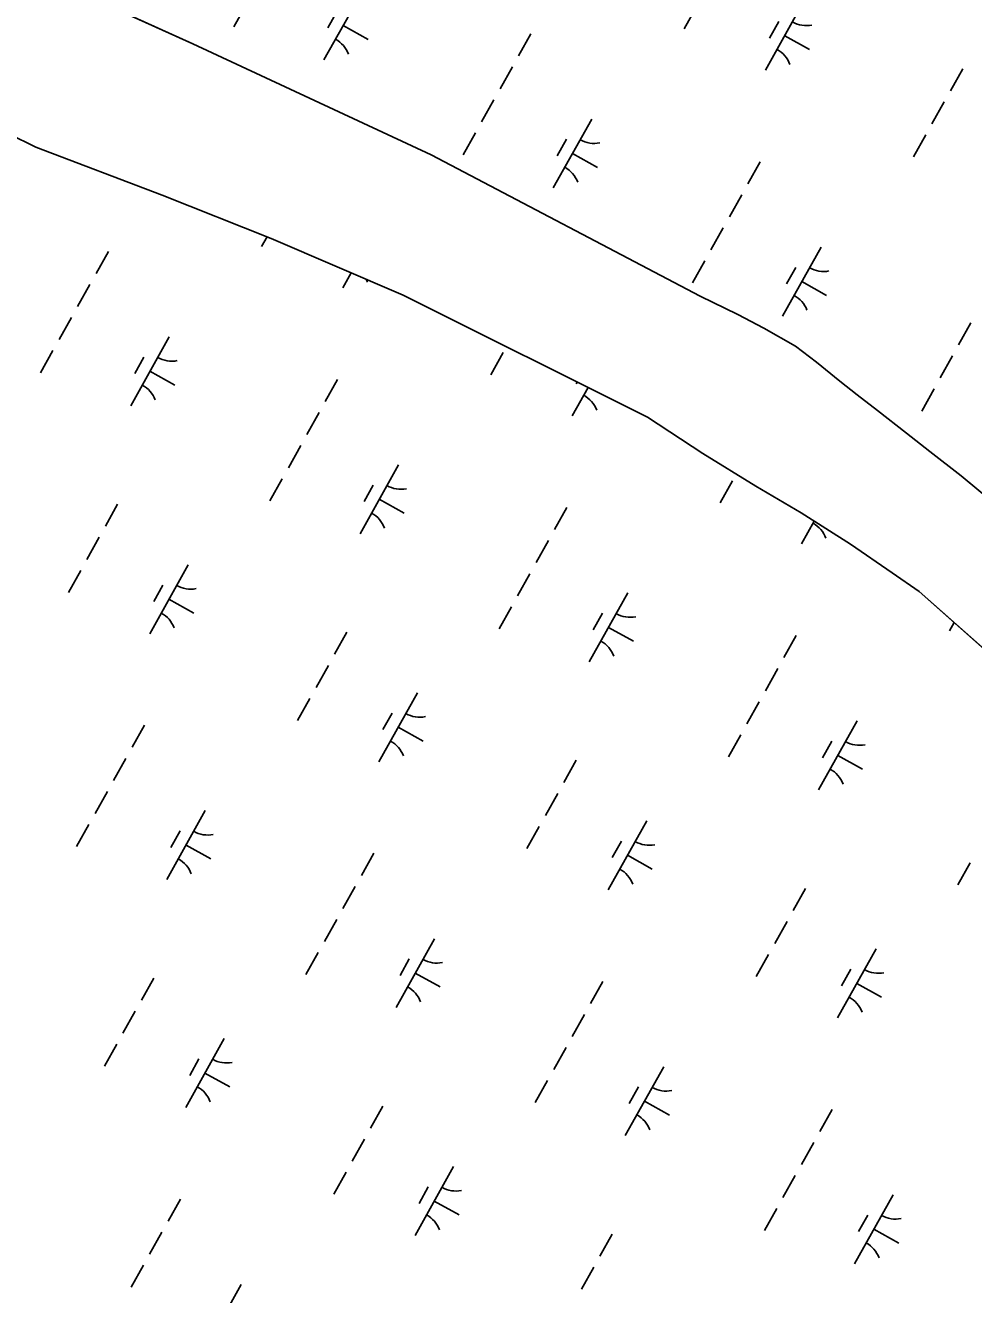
# Model space of a CAD drawing. Extents: x 3923531 to 3943530, y 207391 to 229799.
# Drawn here: x 3931784 to 3932384, y 219057 to 219861 of the extents above; entities that cross this region are included whole.
import ezdxf

# ---------------------------------------------------------------- set-up
doc = ezdxf.new("R2010")
doc.units = 0
doc.layers.add('V-TOPO-SHOR', color=7, linetype='Continuous')
doc.layers.add('V-WETL-SWMP', color=7, linetype='Continuous')

msp = doc.modelspace()

# ---------------------------------------------------------------- linework, layer by layer
at = {"layer": 'V-TOPO-SHOR'}
for points in [[(3931787.11, 219896.13), (3931889.78, 219849.54), (3932040.75, 219779.28), (3932211.06, 219689.68), (3932234.92, 219678.15), (3932251.35, 219669.52), (3932271.38, 219658.03), (3932284.77, 219648.02), (3932299.55, 219635.98), (3932310.54, 219627.2), (3932323.34, 219617.4), (3932341.72, 219602.91), (3932356.5, 219591.27), (3932376.29, 219575.96), (3932439.61, 219523.32), (3932476.39, 219495.55), (3932493.76, 219480.05), (3932507.91, 219465), (3932520.62, 219447.74), (3932532.37, 219434.13)], [(3931773.15, 219792.66), (3931790.19, 219784.22), (3931870.25, 219753.78), (3931939.27, 219726.27), (3932022.91, 219690.35), (3932177.63, 219613), (3932212.65, 219590.07), (3932246.28, 219569.38), (3932274.92, 219552.56), (3932306.34, 219532.69), (3932332.54, 219514.49), (3932349.74, 219502.63), (3932404.44, 219454.12)]]:
    msp.add_lwpolyline(points, dxfattribs=at)
at = {"layer": 'V-WETL-SWMP'}
for p, q in [((3931889.78, 219849.54), (3931787.11, 219896.13)), ((3931997.16, 219883.07), (3931972.78, 219839.42)), ((3932276.78, 219876.59), (3932252.4, 219832.94)), ((3931923.5, 219874.3), (3931915.69, 219860.33)), ((3931981.16, 219870.24), (3931975.31, 219859.77)), ((3932208.69, 219873.05), (3932200.89, 219859.08)), ((3931984.97, 219861.24), (3932000.68, 219852.46)), ((3932260.78, 219863.76), (3932254.93, 219853.29)), ((3932103.83, 219856.03), (3932096.02, 219842.07)), ((3932264.59, 219854.76), (3932280.3, 219845.98)), ((3932040.75, 219779.28), (3931889.78, 219849.54)), ((3932092.12, 219835.08), (3932084.32, 219821.11)), ((3932377.32, 219833.83), (3932369.51, 219819.86)), ((3932080.42, 219814.13), (3932072.61, 219800.16)), ((3932365.61, 219812.88), (3932357.81, 219798.91)), ((3932142.38, 219801.94), (3932117.99, 219758.29)), ((3931773.15, 219792.66), (3931790.19, 219784.22)), ((3932068.71, 219793.18), (3932060.91, 219779.21)), ((3932126.37, 219789.12), (3932120.52, 219778.64)), ((3932353.91, 219791.93), (3932346.1, 219777.96)), ((3931790.19, 219784.22), (3931870.25, 219753.78)), ((3932211.06, 219689.68), (3932040.75, 219779.28)), ((3932130.18, 219780.12), (3932145.9, 219771.34)), ((3932249.04, 219774.91), (3932241.24, 219760.94)), ((3931870.25, 219753.78), (3931939.27, 219726.27)), ((3932237.33, 219753.96), (3932229.53, 219739.99)), ((3932225.63, 219733.01), (3932217.83, 219719.04)), ((3931936.72, 219727.28), (3931933.28, 219721.12)), ((3931939.27, 219726.27), (3932022.91, 219690.35)), ((3931836.22, 219718.07), (3931828.42, 219704.11)), ((3932287.59, 219720.82), (3932263.2, 219677.17)), ((3932213.92, 219712.05), (3932206.12, 219698.09)), ((3932271.59, 219707.99), (3932265.73, 219697.52)), ((3931990.08, 219704.45), (3931984.79, 219694.98)), ((3932275.4, 219698.99), (3932291.11, 219690.21)), ((3931824.51, 219697.12), (3931816.71, 219683.15)), ((3932022.91, 219690.35), (3932177.63, 219613)), ((3932234.92, 219678.15), (3932211.06, 219689.68)), ((3931812.81, 219676.17), (3931805.01, 219662.2)), ((3932251.35, 219669.52), (3932234.92, 219678.15)), ((3932271.38, 219658.03), (3932251.35, 219669.52)), ((3932382.55, 219672.83), (3932374.74, 219658.87)), ((3931874.77, 219663.98), (3931850.38, 219620.33)), ((3931801.1, 219655.22), (3931793.3, 219641.25)), ((3931858.77, 219651.16), (3931852.91, 219640.68)), ((3932086.3, 219653.97), (3932078.5, 219640)), ((3932284.77, 219648.02), (3932271.38, 219658.03)), ((3932370.84, 219651.88), (3932363.04, 219637.91)), ((3931862.58, 219642.16), (3931878.29, 219633.38)), ((3932299.55, 219635.98), (3932284.77, 219648.02)), ((3931981.43, 219636.95), (3931973.63, 219622.98)), ((3932133.12, 219635.25), (3932132.53, 219634.2)), ((3932310.54, 219627.2), (3932299.55, 219635.98)), ((3932140.03, 219631.8), (3932130, 219613.85)), ((3932323.33, 219617.4), (3932310.54, 219627.2)), ((3932359.14, 219630.93), (3932351.33, 219616.96)), ((3931969.73, 219616), (3931961.93, 219602.03)), ((3932177.63, 219613), (3932212.65, 219590.07)), ((3932341.72, 219602.91), (3932323.33, 219617.4)), ((3932356.51, 219591.27), (3932341.72, 219602.91)), ((3931958.02, 219595.05), (3931950.22, 219581.08)), ((3932212.65, 219590.07), (3932246.28, 219569.38)), ((3932376.29, 219575.96), (3932356.51, 219591.27)), ((3932019.98, 219582.86), (3931995.6, 219539.21)), ((3931946.32, 219574.09), (3931938.52, 219560.13)), ((3932003.98, 219570.03), (3931998.13, 219559.56)), ((3932231.51, 219572.84), (3932223.71, 219558.87)), ((3932439.61, 219523.32), (3932376.29, 219575.96)), ((3932246.28, 219569.38), (3932274.92, 219552.56)), ((3931842.1, 219557.91), (3931834.3, 219543.94)), ((3932007.79, 219561.03), (3932023.5, 219552.25)), ((3932126.65, 219555.83), (3932118.84, 219541.86)), ((3932274.92, 219552.56), (3932306.34, 219532.69)), ((3932283.33, 219547.24), (3932275.22, 219532.73)), ((3931830.4, 219536.96), (3931822.6, 219522.99)), ((3932114.94, 219534.87), (3932107.14, 219520.91)), ((3932306.34, 219532.69), (3932332.54, 219514.49)), ((3931818.69, 219516.01), (3931810.89, 219502.04)), ((3931886.78, 219519.54), (3931862.4, 219475.89)), ((3932103.24, 219513.92), (3932095.43, 219499.95)), ((3932332.54, 219514.49), (3932349.74, 219502.63)), ((3931870.78, 219506.72), (3931864.93, 219496.24)), ((3931874.59, 219497.72), (3931890.3, 219488.94)), ((3932165.2, 219501.73), (3932140.81, 219458.08)), ((3932349.74, 219502.63), (3932404.44, 219454.12)), ((3932091.53, 219492.97), (3932083.73, 219479)), ((3932149.19, 219488.91), (3932143.34, 219478.43)), ((3932371.86, 219483.01), (3932368.92, 219477.75)), ((3931987.32, 219476.79), (3931979.51, 219462.82)), ((3932153, 219479.91), (3932168.72, 219471.13)), ((3932271.86, 219474.7), (3932264.06, 219460.73)), ((3931975.61, 219455.83), (3931967.81, 219441.87)), ((3932260.16, 219453.75), (3932252.35, 219439.78)), ((3931963.91, 219434.88), (3931956.1, 219420.91)), ((3932032, 219438.42), (3932007.61, 219394.77)), ((3932015.99, 219425.6), (3932010.14, 219415.12)), ((3932248.45, 219432.8), (3932240.65, 219418.83)), ((3931859.04, 219417.87), (3931851.24, 219403.9)), ((3932310.41, 219420.61), (3932286.03, 219376.96)), ((3932019.8, 219416.6), (3932035.52, 219407.82)), ((3932236.75, 219411.85), (3932228.94, 219397.88)), ((3932294.41, 219407.79), (3932288.56, 219397.31)), ((3931847.34, 219396.91), (3931839.53, 219382.95)), ((3932132.53, 219395.66), (3932124.73, 219381.69)), ((3932298.22, 219398.78), (3932313.93, 219390.01)), ((3931835.63, 219375.96), (3931827.83, 219361.99)), ((3932120.83, 219374.71), (3932113.02, 219360.74)), ((3931897.59, 219363.77), (3931873.21, 219320.12)), ((3931823.93, 219355.01), (3931816.12, 219341.04)), ((3932109.12, 219353.76), (3932101.32, 219339.79)), ((3932177.21, 219357.3), (3932152.82, 219313.65)), ((3931881.59, 219350.95), (3931875.74, 219340.47)), ((3931885.4, 219341.95), (3931901.11, 219333.17)), ((3932004.25, 219336.74), (3931996.45, 219322.77)), ((3932161.21, 219344.47), (3932155.36, 219334)), ((3932165.02, 219335.47), (3932180.73, 219326.69)), ((3932381.96, 219330.72), (3932374.16, 219316.75)), ((3931992.55, 219315.79), (3931984.75, 219301.82)), ((3932277.75, 219314.54), (3932269.94, 219300.57)), ((3931980.84, 219294.84), (3931973.04, 219280.87)), ((3932266.04, 219293.59), (3932258.24, 219279.62)), ((3932042.8, 219282.65), (3932018.42, 219239)), ((3931969.14, 219273.89), (3931961.34, 219259.92)), ((3932254.34, 219272.63), (3932246.53, 219258.67)), ((3932322.42, 219276.17), (3932298.04, 219232.52)), ((3932026.8, 219269.83), (3932020.95, 219259.35)), ((3931864.93, 219257.7), (3931857.12, 219243.73)), ((3932030.61, 219260.82), (3932046.33, 219252.05)), ((3932306.42, 219263.35), (3932300.57, 219252.87)), ((3932149.47, 219255.62), (3932141.66, 219241.65)), ((3932310.23, 219254.35), (3932325.95, 219245.57)), ((3931853.22, 219236.75), (3931845.42, 219222.78)), ((3932137.76, 219234.67), (3932129.96, 219220.7)), ((3931909.6, 219219.34), (3931885.22, 219175.69)), ((3931841.52, 219215.8), (3931833.71, 219201.83)), ((3932126.06, 219213.71), (3932118.25, 219199.75)), ((3931893.6, 219206.51), (3931887.75, 219196.04)), ((3932188.02, 219201.53), (3932163.63, 219157.87)), ((3931897.41, 219197.51), (3931913.13, 219188.73)), ((3932114.35, 219192.76), (3932106.55, 219178.79)), ((3932172.02, 219188.7), (3932166.16, 219178.22)), ((3932010.14, 219176.58), (3932002.34, 219162.61)), ((3932175.83, 219179.7), (3932191.54, 219170.92)), ((3932294.68, 219174.49), (3932286.88, 219160.53)), ((3931998.43, 219155.63), (3931990.63, 219141.66)), ((3932282.98, 219153.54), (3932275.17, 219139.57)), ((3932054.82, 219138.21), (3932030.43, 219094.56)), ((3931986.73, 219134.67), (3931978.93, 219120.71)), ((3932271.27, 219132.59), (3932263.47, 219118.62)), ((3932038.82, 219125.39), (3932032.96, 219114.91)), ((3932333.23, 219120.4), (3932308.85, 219076.75)), ((3931881.86, 219117.66), (3931874.06, 219103.69)), ((3932042.62, 219116.39), (3932058.34, 219107.61)), ((3932259.57, 219111.64), (3932251.76, 219097.67)), ((3932317.23, 219107.58), (3932311.38, 219097.1)), ((3931870.16, 219096.71), (3931862.35, 219082.74)), ((3932155.35, 219095.45), (3932147.55, 219081.49)), ((3932321.04, 219098.58), (3932336.75, 219089.8)), ((3931858.45, 219075.75), (3931850.65, 219061.78)), ((3932143.65, 219074.5), (3932135.84, 219060.53)), ((3931920.41, 219063.56), (3931896.03, 219019.91))]:
    msp.add_line(p, q, dxfattribs=at)
for centre, start, end in [((3932278.27, 219878.76), 240.03808, 281.58174), ((3931971.7, 219837.01), 20.03808, 61.58174), ((3932251.32, 219830.53), 20.03808, 61.58174), ((3932143.86, 219804.11), 240.03808, 281.58174), ((3932116.92, 219755.89), 20.03808, 61.58174), ((3932289.07, 219722.99), 240.03808, 281.58174), ((3931983.72, 219692.57), 20.03808, 26.35307), ((3932262.13, 219674.76), 20.03808, 61.58174), ((3931876.26, 219666.16), 240.03808, 281.58174), ((3931849.31, 219617.93), 20.03808, 61.58174), ((3932128.93, 219611.45), 20.03808, 61.58174), ((3932021.47, 219585.03), 240.03808, 281.58174), ((3931994.53, 219536.8), 20.03808, 61.58174), ((3932274.15, 219530.33), 20.03808, 61.58174), ((3931888.27, 219521.72), 240.03808, 281.58174), ((3931861.33, 219473.49), 20.03808, 61.58174), ((3932166.68, 219503.91), 240.03808, 281.58174), ((3932139.74, 219455.68), 20.03808, 61.58174), ((3932033.48, 219440.59), 240.03808, 281.58174), ((3932006.54, 219392.37), 20.03808, 61.58174), ((3932311.9, 219422.78), 240.03808, 281.58174), ((3932284.95, 219374.55), 20.03808, 61.58174), ((3931899.08, 219365.95), 240.03808, 281.58174), ((3932178.7, 219359.47), 240.03808, 281.58174), ((3931872.13, 219317.72), 20.03808, 61.58174), ((3932151.75, 219311.24), 20.03808, 61.58174), ((3932044.29, 219284.82), 240.03808, 281.58174), ((3932323.91, 219278.34), 240.03808, 281.58174), ((3932017.35, 219236.59), 20.03808, 61.58174), ((3932296.97, 219230.12), 20.03808, 61.58174), ((3931911.09, 219221.51), 240.03808, 281.58174), ((3931884.15, 219173.28), 20.03808, 61.58174), ((3932189.5, 219203.7), 240.03808, 281.58174), ((3932162.56, 219155.47), 20.03808, 61.58174), ((3932056.3, 219140.38), 240.03808, 281.58174), ((3932029.36, 219092.16), 20.03808, 61.58174), ((3932334.72, 219122.57), 240.03808, 281.58174), ((3932307.78, 219074.35), 20.03808, 61.58174)]:
    msp.add_arc(centre, 17.62, start, end, dxfattribs=at)

doc.saveas('drawing.dxf')
